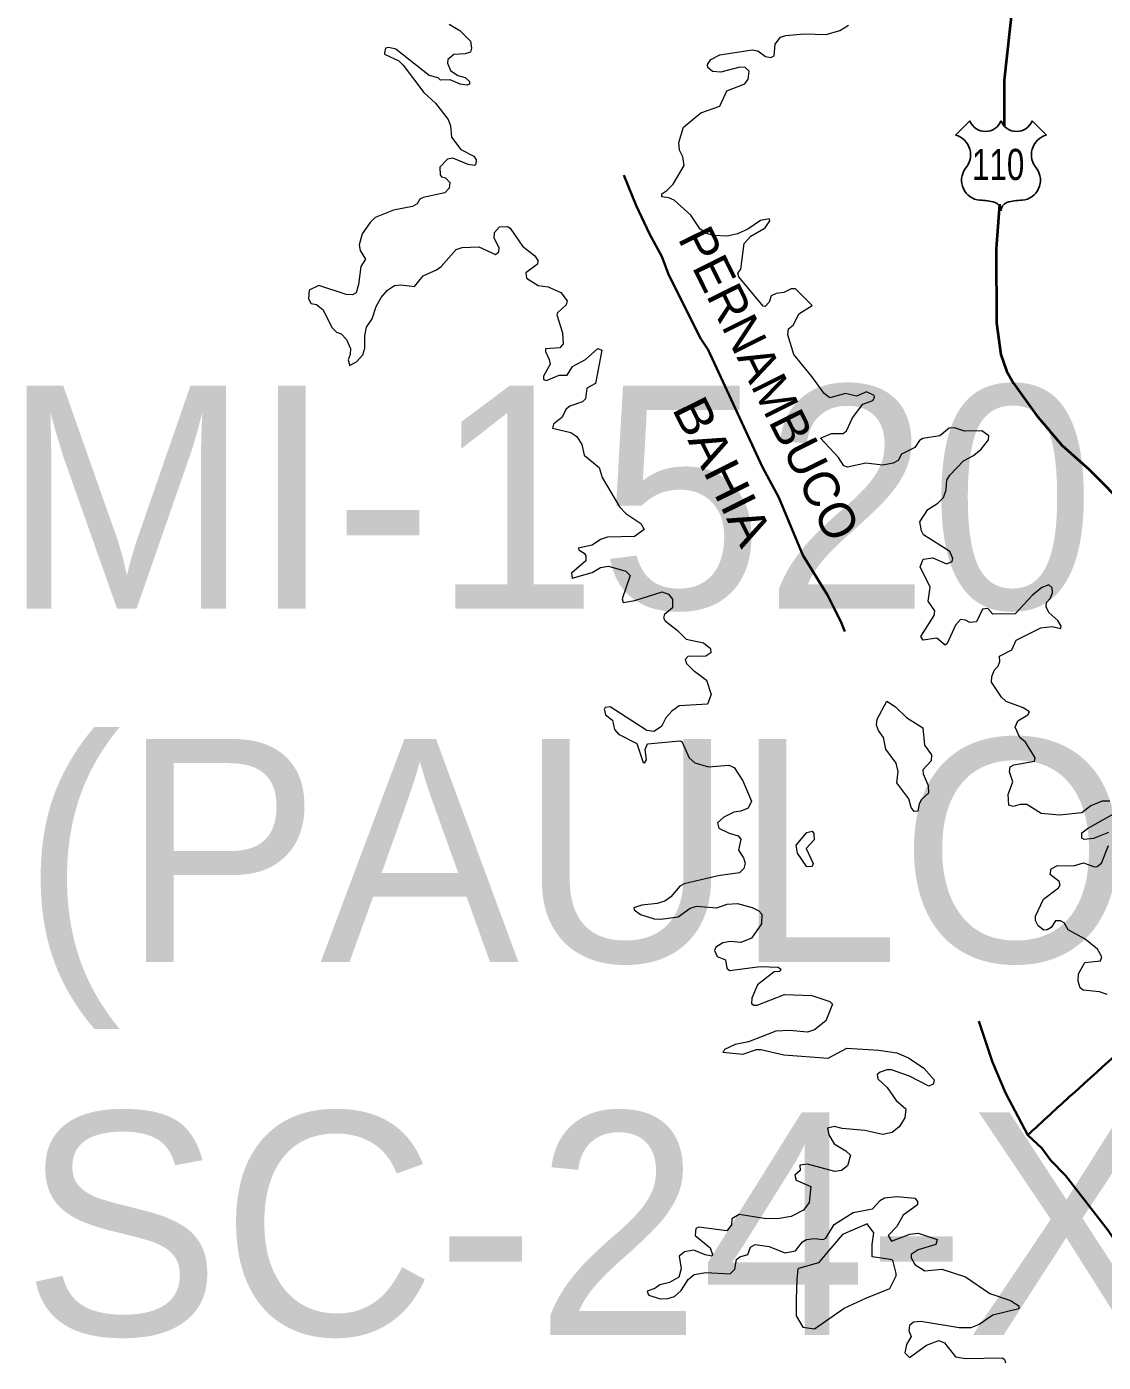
# Model space of a CAD drawing. Extents: x 553962 to 842807, y 8883888 to 9032388.
# Drawn here: x 578161 to 580576, y 8913256 to 8916252 of the extents above; entities that cross this region are included whole.
import ezdxf
from ezdxf.enums import TextEntityAlignment as Align

# ---------------------------------------------------------------- set-up
doc = ezdxf.new("R2010")
doc.units = 0
doc.header["$LTSCALE"] = 200
doc.linetypes.add('LONG_DASH_SHORT_DASH', pattern=[9.9, 6, -1.2, 1.5, -1.2])
doc.layers.add('6', color=7, linetype='Continuous', lineweight=13)

msp = doc.modelspace()

# ---------------------------------------------------------------- linework, layer by layer
at = {"layer": '6', "lineweight": 25}
for p, q in [((580244.9, 8916008.7), (580276.8, 8916040.7)), ((580416.7, 8916040.7), (580448.7, 8916008.7))]:
    msp.add_line(p, q, dxfattribs=at)
at = {"layer": '6', "lineweight": 40}
for points in [[(579213.9, 8917803.6), (579228.4, 8917763.4), (579242.2, 8917742.7), (579298.8, 8917690.5), (579364.6, 8917617.7), (579396.1, 8917591.3), (579545.7, 8917448.6), (579623.5, 8917387.3), (579718.5, 8917299.9), (579761.2, 8917250.1), (579934.8, 8917073.4), (579974.1, 8917041), (580094.4, 8916919), (580138.8, 8916860.8), (580185.2, 8916812.2), (580237.9, 8916747.8), (580356.4, 8916554.1), (580378.4, 8916492), (580386.2, 8916445.1), (580380.2, 8916408), (580372.4, 8916302.5), (580354.2, 8916132.1), (580354.2, 8916028.7)], [(580343.7, 8915853.7), (580336.1, 8915753.4), (580336.5, 8915587.3), (580346.4, 8915516.3), (580359, 8915480.1), (580374.6, 8915452.4), (580426, 8915381.5), (580483.5, 8915313.2), (580544.8, 8915258.9), (580632.4, 8915170.4)]]:
    msp.add_lwpolyline(points, dxfattribs=at)
at = {"layer": '6'}
for points in [[(579108.9, 8916257.3), (579132.3, 8916243.2), (579156.4, 8916219.1), (579159, 8916203.8), (579156.4, 8916194.4), (579144.6, 8916190.6), (579119, 8916189.3), (579105.6, 8916178.4), (579104.6, 8916169.8), (579111.2, 8916153.5), (579128.1, 8916142.5), (579144.1, 8916137.9), (579154.2, 8916129.1), (579153.9, 8916123.1), (579148.8, 8916120.9), (579133.4, 8916123.1), (579110.6, 8916132.8), (579089.3, 8916132), (579083.8, 8916136.7), (579063.8, 8916142.2), (578989, 8916201.7), (578972.9, 8916205.2), (578965.6, 8916203.3), (578963.8, 8916193.1)], [(579827, 8915819.2), (579826.3, 8915820.9), (579806.9, 8915817.1), (579778.4, 8915798), (579755.5, 8915787), (579732.5, 8915781.9), (579702, 8915783.2), (579689.3, 8915787), (579671.8, 8915797.6), (579650.6, 8915829.1), (579613.6, 8915863), (579601.7, 8915868.1), (579586, 8915869.9), (579586, 8915876.6), (579597.1, 8915884.3), (579611.5, 8915898.7), (579635.7, 8915940.4), (579632.8, 8915960), (579625.5, 8915975.2), (579623.8, 8915992.2), (579634.5, 8916026.2), (579673, 8916058.4), (579715.6, 8916073.8), (579731.3, 8916108.2), (579772.1, 8916123.5), (579779.7, 8916134.4), (579781.8, 8916151.9), (579772.9, 8916160), (579760.6, 8916160.9), (579718.1, 8916149.8), (579699.4, 8916151.6), (579689.2, 8916160), (579688, 8916167.1), (579696, 8916177.8), (579715.7, 8916188.6), (579788.6, 8916199.5), (579801.3, 8916197.8), (579818.4, 8916184.7), (579830.3, 8916182.6), (579837.5, 8916186.4), (579840.1, 8916212.3), (579852, 8916228), (579863.6, 8916232.3), (579905.1, 8916236.1), (579954.3, 8916233.9), (579985, 8916242.9), (580004.9, 8916254.8)], [(578963.8, 8916193.1), (578963.2, 8916189.9), (578995.4, 8916174.9), (579005.6, 8916165.6), (579051.5, 8916104), (579078.2, 8916080.6), (579106.3, 8916043.6), (579111.4, 8916029.6), (579114, 8916004.1), (579134.4, 8915976.5), (579163.8, 8915961.6), (579168.8, 8915953.1), (579168.3, 8915943.7), (579165.3, 8915940.8), (579151.4, 8915942.5), (579116.9, 8915956.9), (579104.6, 8915954.4), (579087.6, 8915936.9), (579088.1, 8915919.4), (579091, 8915915.3), (579100.5, 8915912.6), (579110.1, 8915902.1), (579108.9, 8915889.4), (579108.9, 8915889.4), (579099.1, 8915878.8), (579050.3, 8915869), (579042.6, 8915864.7), (579036.6, 8915854.1), (579026.5, 8915848.6), (578984, 8915840.1), (578942.8, 8915823.6), (578931.3, 8915812.9), (578913.5, 8915787.4), (578906.3, 8915762.8), (578908.8, 8915749.6), (578920.7, 8915730.2), (578910.1, 8915714.3), (578905.4, 8915673.6), (578899.8, 8915654.9), (578891.3, 8915650.6), (578877.8, 8915651.1), (578816.4, 8915671), (578794.2, 8915660.6)], [(578884.8, 8915493.7), (578885.1, 8915492.2), (578900.5, 8915499.9), (578915, 8915515.8), (578919.4, 8915530.8), (578919, 8915558.8), (578922.8, 8915577.5), (578935.5, 8915596.2), (578944.9, 8915624.3), (578956.3, 8915644.6), (578970.4, 8915660.8), (578985.6, 8915671), (579000.1, 8915672.7), (579030.7, 8915669.3), (579050.3, 8915692.7), (579080.5, 8915706.3), (579090.6, 8915713.9), (579124.6, 8915752.1), (579137.7, 8915756.8), (579175.2, 8915757.7), (579212.6, 8915741.2), (579219.7, 8915747), (579221, 8915756.1), (579209.6, 8915777.2), (579210, 8915789.9), (579221.2, 8915802.8), (579239.2, 8915804), (579245.7, 8915800.2), (579272.9, 8915759.8), (579300.9, 8915737.7), (579307.3, 8915727.1), (579306.8, 8915719.5), (579280.5, 8915699.9), (579281.8, 8915688), (579308.6, 8915671), (579330.7, 8915668), (579358.8, 8915655.6), (579373.5, 8915637), (579371.4, 8915628.1), (579351.5, 8915609.8), (579350.2, 8915605.2), (579362.9, 8915564.8), (579364.2, 8915540.6), (579356.9, 8915531.6), (579325, 8915529.4), (579324.7, 8915523.2), (579333.3, 8915505.4), (579334.9, 8915495.1), (579320.1, 8915467.9), (579320.5, 8915460.3), (579327.3, 8915458.6), (579355.3, 8915470.5), (579373.6, 8915470.5), (579385.1, 8915489.7), (579414.3, 8915505.3), (579442.3, 8915530.3), (579450.8, 8915526.1), (579436.8, 8915451.4), (579417.3, 8915441.1), (579414.3, 8915417.4), (579407.7, 8915410.3), (579379.6, 8915400.8), (579371.1, 8915394), (579361.2, 8915375.3), (579342.8, 8915360.6), (579340.4, 8915351.5), (579381.5, 8915341.8), (579394.8, 8915332.4), (579405.9, 8915314.9), (579411.8, 8915291.1), (579445.3, 8915262.8), (579445.3, 8915262.8), (579452.2, 8915240.7), (579490.9, 8915175.1), (579504.9, 8915159.9), (579538.8, 8915137.8), (579546.4, 8915124.3), (579524.3, 8915108.1), (579464, 8915106.8), (579448.3, 8915101.7), (579429.2, 8915089), (579398.2, 8915082.2), (579399.9, 8915077.5), (579411.4, 8915071.1), (579415.2, 8915065.2), (579415.2, 8915053.8), (579383.3, 8915026.2), (579384.2, 8915014.9)], [(579921.2, 8915628.2), (579885.3, 8915664.2), (579876.2, 8915663.8), (579859.2, 8915655.3), (579842.2, 8915653.6), (579830.8, 8915648.5), (579826.8, 8915634.3), (579817.6, 8915624.4), (579813.3, 8915625.1), (579758.5, 8915690.5), (579756.4, 8915699.1), (579762.7, 8915707.9), (579770.8, 8915765.3), (579785.7, 8915781.9), (579817.5, 8915801), (579828.2, 8915816.6), (579827, 8915819.2)], [(578794.2, 8915660.6), (578793.2, 8915641.7), (578798.1, 8915631.8)], [(578798.1, 8915631.8), (578798.6, 8915630.9), (578810.7, 8915628.9), (578825.5, 8915617.1), (578845.1, 8915577.1), (578856.1, 8915567), (578865.9, 8915563), (578878.2, 8915550.3), (578887.1, 8915529.8), (578886.5, 8915516.3), (578882.2, 8915504.7), (578884.8, 8915493.7)], [(580319.7, 8915333.8), (580319.7, 8915334.1), (580303.4, 8915345.2), (580265, 8915344.8), (580242.4, 8915351.9), (580230.5, 8915351.1), (580209.3, 8915334.1), (580171.4, 8915328.2), (580163.5, 8915323.6), (580153.6, 8915308.2), (580123.4, 8915293.3), (580116.2, 8915278.5), (580104.8, 8915272.5), (580081.8, 8915268.7), (580043.5, 8915272.5), (580002, 8915263.6), (579994.3, 8915267), (579994.3, 8915267), (579982.4, 8915285.2), (579941.6, 8915328.6), (579966.2, 8915339.6), (579992.4, 8915339.6), (580000.2, 8915345.2), (580013.4, 8915374.5), (580036.8, 8915405.1), (580058.9, 8915413.2), (580063.1, 8915419.8), (580062.2, 8915424.6), (580045.2, 8915432.7), (580022.3, 8915423.4), (579998.1, 8915429.3), (579962.9, 8915419.5), (579949.7, 8915429.2), (579922.5, 8915467.5), (579881.7, 8915516.3), (579868.5, 8915560.6), (579869.8, 8915574.1), (579880.9, 8915582.8), (579893.2, 8915607.7), (579922.7, 8915626.6), (579921.2, 8915628.2)], [(580480.8, 8914902.8), (580482.1, 8914907.6), (580474.3, 8914920.3), (580454.4, 8914937.7), (580448, 8914950.4), (580448.9, 8914960.2), (580457.3, 8914969.6), (580462.4, 8914982.3), (580461.6, 8914992.9), (580454.3, 8914999.7), (580438.2, 8914993.8), (580417, 8914976.4), (580378.8, 8914935.2), (580328.7, 8914933.9), (580317.1, 8914946.6), (580305.5, 8914945.8), (580292, 8914916.9), (580276.5, 8914915.2), (580267, 8914921.1), (580255.9, 8914922.4), (580244.5, 8914909.3), (580225.8, 8914868.5), (580221.2, 8914864.7), (580202.9, 8914880.3), (580172.3, 8914875.7), (580167.2, 8914884.2), (580196.5, 8914930.9), (580198.2, 8914941.9), (580183.3, 8914963.2), (580188, 8914995), (580165.1, 8915040.5), (580171.9, 8915057.9), (580193.5, 8915060.9), (580224.5, 8915046.9), (580236.8, 8915052.4), (580238.5, 8915059.3), (580231.8, 8915074.9), (580173.1, 8915112.3), (580168, 8915121.3), (580164.7, 8915141.3), (580182.9, 8915168.8), (580205, 8915183.3), (580217.7, 8915195.6), (580223.7, 8915213), (580225.4, 8915235.1), (580231.8, 8915246.2), (580262.3, 8915278.4), (580284.9, 8915290), (580302.2, 8915303.9), (580318.7, 8915324.9), (580319.7, 8915333.8)], [(579384.2, 8915014.9), (579384.2, 8915014.7), (579429.2, 8915027.4), (579448, 8915038.8), (579465.7, 8915042.2), (579504.8, 8915030.8), (579515, 8915020.6), (579496.4, 8914968.3), (579498.8, 8914960.3), (579525.3, 8914964.9), (579586.4, 8914984), (579600.8, 8914979.4), (579609.8, 8914967.5), (579609.3, 8914948.3), (579591.5, 8914933.5), (579589.8, 8914925.9), (579593.2, 8914919.1), (579620.8, 8914897.8), (579640, 8914878.3), (579679.4, 8914870.2), (579695.2, 8914857.4), (579696, 8914847.2), (579684.5, 8914839.8), (579644.2, 8914839.6), (579637.8, 8914832.4), (579640.8, 8914823.8), (579655.7, 8914808.6), (579686.2, 8914786.1), (579696.4, 8914754.2), (579687.9, 8914732.1), (579624.7, 8914728.3), (579608.5, 8914716.8), (579594.5, 8914701.5), (579585.3, 8914682.6), (579567.7, 8914670.9), (579552.4, 8914673.1), (579469.6, 8914726.1), (579458.5, 8914724.6), (579456.6, 8914720.7), (579456.9, 8914719)], [(580590.8, 8914515), (580573.8, 8914515), (580573.8, 8914515), (580548.3, 8914504.4), (580528.2, 8914488.7), (580477.7, 8914483.1), (580436.9, 8914487.4), (580404.6, 8914507.3), (580389.5, 8914507.4), (580374, 8914502.7), (580364.3, 8914505.7), (580363, 8914529.7), (580373.2, 8914557.9), (580365.6, 8914580.8), (580367.3, 8914591.5), (580375.8, 8914596.1), (580421.7, 8914604.4), (580423.3, 8914611.9), (580401.7, 8914647.5), (580388.8, 8914657.5), (580378.8, 8914681.1), (580384.7, 8914695.1), (580406.8, 8914708.7), (580410.6, 8914715.5), (580396.2, 8914724.4), (580358.4, 8914738.5), (580348.2, 8914748.2), (580325.2, 8914781.9), (580326.1, 8914794.1), (580332, 8914809.3), (580340.1, 8914817.9), (580343.9, 8914827.7), (580343.5, 8914840), (580371.1, 8914854), (580380.9, 8914876.1), (580436.1, 8914903.3), (580461.9, 8914906.3), (580480.7, 8914902.3), (580480.8, 8914902.8)], [(579456.9, 8914719), (579459, 8914708.8), (579475.1, 8914696.4), (579479.3, 8914675.2), (579488.7, 8914665.4), (579529.9, 8914643.8), (579544.2, 8914601.2), (579547.1, 8914600.8), (579547.5, 8914601.5)], [(579547.5, 8914601.5), (579551.1, 8914607.2), (579548.6, 8914631), (579553.2, 8914643.3), (579626.4, 8914650.5), (579630.6, 8914648.3), (579647.1, 8914611.8), (579659.5, 8914600.8), (579690.1, 8914591.9), (579736, 8914595.7), (579747.8, 8914590.2), (579767.8, 8914560.4), (579786.9, 8914514.6), (579779.7, 8914499.3), (579763.1, 8914492.1), (579747.4, 8914490.3), (579724.5, 8914479.3), (579710.9, 8914466.1), (579714, 8914454.6), (579736.8, 8914443.2), (579757.2, 8914437.2), (579763.1, 8914429.6), (579758.1, 8914405), (579769.1, 8914387.9), (579772.9, 8914375.7), (579769.6, 8914363.8), (579760.2, 8914354.4), (579712.2, 8914347.2), (579635.7, 8914329.3), (579625.9, 8914324.2), (579606, 8914300.4), (579592.3, 8914290.3), (579575.4, 8914285.2), (579540.9, 8914281.3), (579523, 8914275.4), (579524, 8914271.2)], [(580588.1, 8914444.4), (580554.2, 8914431.3), (580533.4, 8914428.8), (580527.9, 8914432.2), (580527.9, 8914443.6), (580540.9, 8914453.7), (580619.1, 8914497.9)], [(580584.8, 8914081.2), (580567.7, 8914087.2), (580531.3, 8914090.6), (580524.1, 8914096.1), (580520.2, 8914111), (580520.7, 8914127.9), (580534.8, 8914153.1), (580569.9, 8914156.4), (580573.3, 8914165.8), (580563.1, 8914183.2), (580535.5, 8914205.3), (580497.3, 8914226.1), (580488.8, 8914241.8), (580480.3, 8914246.1), (580468.9, 8914246.1), (580459, 8914231.2), (580450.6, 8914226.1), (580442.9, 8914225.7), (580430.5, 8914235.1), (580424.2, 8914246.9), (580424.2, 8914256.7), (580442.1, 8914295.3), (580476, 8914320.8), (580479.4, 8914326.4), (580476.9, 8914334.8), (580457.4, 8914350.6), (580459.1, 8914363.3), (580473.4, 8914370.5), (580509.2, 8914370.1), (580532.1, 8914376.9), (580556.4, 8914367.7), (580562.6, 8914368), (580572.5, 8914376.1), (580587.8, 8914415.1)], [(579524, 8914271.2), (579538, 8914260.5), (579568.6, 8914250.8), (579583.8, 8914249.9), (579622.1, 8914255.4), (579649.3, 8914274.9), (579649.3, 8914274.9), (579663.7, 8914279.6), (579709.5, 8914275.8), (579732.5, 8914283.9), (579755.6, 8914285.6), (579788.6, 8914276.2), (579803.5, 8914268.6), (579809.9, 8914261.2), (579809, 8914240.1), (579786.8, 8914207.3), (579763.1, 8914198.1), (579739.3, 8914199.8), (579722.4, 8914196.8), (579707.1, 8914187.5), (579704.1, 8914179.8), (579710.1, 8914166.6), (579728.3, 8914159.3), (579731.7, 8914140.3), (579737.7, 8914134.8), (579806.4, 8914143.7), (579847.1, 8914142.4), (579852.8, 8914138.1), (579850.7, 8914132.7), (579837.9, 8914131.8), (579800.6, 8914102.6), (579787.4, 8914073.1), (579786.6, 8914060.8), (579792, 8914057), (579799.7, 8914057), (579860.9, 8914081.2), (579922, 8914079.1), (579962.7, 8914065.2), (579968.3, 8914059.6), (579953.5, 8914022.2), (579928.5, 8914002.2), (579912.6, 8913997.1), (579871.9, 8914000.5), (579841.4, 8913998.8), (579780.1, 8913975.4), (579750.5, 8913969.1), (579726.7, 8913957.8), (579723.8, 8913953.4)], [(579723.8, 8913953.4), (579722.9, 8913952), (579767.4, 8913947.8), (579798, 8913958), (579808.2, 8913958), (579859.2, 8913945.7), (579959.3, 8913938.5), (580001.1, 8913961), (580072.5, 8913956.7), (580113.2, 8913950.4), (580139.4, 8913939), (580173.6, 8913916), (580196.5, 8913890), (580194.3, 8913879.9), (580184.6, 8913876), (580141.3, 8913898.1), (580100.9, 8913912), (580090.3, 8913912.6), (580075.4, 8913907.4), (580069.1, 8913901.9), (580070.3, 8913892.2), (580091.6, 8913873), (580111.5, 8913843.3), (580133.2, 8913824.6), (580130.7, 8913804.3), (580118.3, 8913784.7), (580102.2, 8913771.9), (580081.8, 8913767.3), (580041, 8913776.2), (579990.5, 8913780.4), (579973.4, 8913785.5), (579957.3, 8913781.7), (579960.3, 8913766.8), (579972.2, 8913746.4), (579998.5, 8913730.7), (580008.7, 8913721), (580002.3, 8913696.8), (579989.2, 8913686.2), (579973.9, 8913684), (579912.7, 8913701), (579895.3, 8913698.4), (579896.1, 8913686.5), (579883.8, 8913676.2), (579887.2, 8913664.9), (579919.9, 8913650.4), (579916.5, 8913614.7), (579903.8, 8913597.3), (579876.2, 8913583.3), (579845.6, 8913578.2), (579815, 8913578.6), (579759, 8913588), (579742.8, 8913578.2), (579741.9, 8913564.6), (579731.7, 8913551.5), (579669.1, 8913559.1), (579662.3, 8913556.7), (579661.5, 8913549.8)], [(579556.2, 8913406.6), (579582.1, 8913398.9), (579599.2, 8913399.3), (579614.4, 8913403.6), (579628.9, 8913417.2), (579645.1, 8913442.3), (579658.6, 8913453.3), (579684.2, 8913458), (579739, 8913454.6), (579749.5, 8913465.6), (579753.4, 8913487.3), (579760.6, 8913493.2), (579778.4, 8913498.3), (579784.8, 8913514.8), (579795.4, 8913520.4), (579826.9, 8913516.2), (579861.7, 8913502.2), (579885.9, 8913506.4), (579901.7, 8913526.4), (579910.1, 8913531.9), (579928.3, 8913534), (579947.4, 8913531.9), (579953.8, 8913534.4), (579972.6, 8913565.4), (580014.7, 8913592.2), (580058.4, 8913600.7), (580076.3, 8913620.3), (580085.2, 8913625.4), (580113.2, 8913628.3), (580153.6, 8913624.5), (580159.5, 8913617.3), (580159.5, 8913609.3), (580127.2, 8913586.7), (580112.8, 8913561.2), (580093.7, 8913540.8), (580100.9, 8913528.1), (580142.1, 8913543.4), (580160.8, 8913546.3), (580203.3, 8913531.9), (580200.7, 8913520.8), (580160.8, 8913508.5), (580145.1, 8913497.9), (580145.1, 8913490.7), (580153.2, 8913475.8), (580176.1, 8913461.8), (580214, 8913465.6), (580267, 8913448.2), (580321.4, 8913410.4), (580368.1, 8913394.7), (580386.8, 8913382.7), (580386.8, 8913376.4), (580328.2, 8913361.9), (580297.7, 8913341.2), (580278.9, 8913333.9), (580252.6, 8913333.5), (580166.7, 8913347.9), (580150.2, 8913346.2), (580141.3, 8913339), (580139.9, 8913327.1), (580145.1, 8913314.4), (580134.9, 8913296.1), (580131.1, 8913277.9), (580141.2, 8913266.8), (580179.5, 8913294.8), (580207.5, 8913305.4), (580219.8, 8913300.3), (580245, 8913268.5), (580267, 8913265.1), (580349.8, 8913266.3), (580354.9, 8913262.5), (580357.1, 8913255.3)], [(579661.5, 8913549.8), (579660.3, 8913540.8), (579694.1, 8913512.8), (579699.4, 8913498.4), (579698.1, 8913494.5), (579682.9, 8913497.1), (579682.9, 8913497.1), (579657.7, 8913507.7), (579636.5, 8913504.2), (579624.7, 8913494.5), (579628.9, 8913466.2), (579624.2, 8913447), (579602.7, 8913435.1), (579580.9, 8913429.9), (579570.2, 8913422), (579553, 8913415.7), (579555.4, 8913408.9), (579556.2, 8913406.6)]]:
    msp.add_lwpolyline(points, dxfattribs=at)
at = {"layer": '6', "linetype": 'LONG_DASH_SHORT_DASH', "lineweight": 35}
for points in [[(579500.5, 8915918.8), (579528, 8915851.1), (579557.9, 8915787.1), (579585.9, 8915736.1), (579601.5, 8915694.6), (579673.2, 8915551.9), (579689.7, 8915526.8), (579811.6, 8915263.9), (579848.4, 8915195.6), (579902.4, 8915066.8), (579956.9, 8914978.6), (579987.7, 8914917.9), (579996, 8914895.7)], [(580296.8, 8914021.7), (580327.5, 8913929.6), (580356.8, 8913860.5), (580407, 8913765.4), (580438.5, 8913736.4), (580458.5, 8913709.2), (580491.3, 8913675.5), (580586.9, 8913551.8), (580660.3, 8913442.9), (580699.2, 8913393.6), (580737.3, 8913359.6), (580811.7, 8913316.2), (580854, 8913279.9), (580932.2, 8913223.8)]]:
    msp.add_lwpolyline(points, dxfattribs=at)
at = {"layer": '6'}
for points in [[(580113.2, 8914556.3), (580115.8, 8914581.7), (580111.5, 8914600.4), (580088.1, 8914631.1), (580083.1, 8914657.3), (580071.6, 8914673.5), (580067.3, 8914685.3), (580069.2, 8914698.4), (580090.8, 8914738.9), (580110.2, 8914726.2), (580134.9, 8914702.8), (580171.4, 8914679), (580175.2, 8914640.4), (580190.5, 8914618.6), (580189.7, 8914605), (580171.4, 8914585.1), (580171.9, 8914575.8), (580183.3, 8914550.3), (580184.2, 8914532.8), (580168.4, 8914518.3), (580162.9, 8914508.6), (580160, 8914492.1), (580152.2, 8914491.3), (580145.5, 8914501), (580140, 8914519.7)], [(579909.3, 8914408.7), (579925.4, 8914374.8), (579922.9, 8914368.4), (579911, 8914367.2), (579889.8, 8914398.1), (579886.8, 8914416), (579911.3, 8914444.8), (579923.3, 8914447.4), (579926.7, 8914442.4), (579927.6, 8914428)], [(579890.8, 8913465), (579889, 8913442.7), (579887.1, 8913398.1), (579887.1, 8913360.9), (579902, 8913334.9), (579928, 8913331.2), (579994.8, 8913377.7), (580043.1, 8913399.9), (580097, 8913422.2), (580111.8, 8913450.1), (580111.8, 8913455.7), (580104.4, 8913485.4), (580098.8, 8913487.3), (580058, 8913492.8), (580058, 8913520.7), (580061.7, 8913546.7), (580046.8, 8913567.1), (579991.1, 8913543), (579955.8, 8913502.1), (579937.3, 8913479.8), (579892.7, 8913466.8)]]:
    msp.add_lwpolyline(points, close=True, dxfattribs=at)
at = {"layer": '6', "lineweight": 25}
for centre, radius, start, end in [((580311.8, 8916054.1), 37.4, 200.9593, 339.0407), ((580381.7, 8916054.1), 37.4, 200.9593, 339.0407), ((580232.4, 8915964.3), 46.1, 317.5721, 74.3689), ((580461.1, 8915964.3), 46.1, 105.6277, 222.4279), ((580303.1, 8915907.3), 44.9, 144.7373, 264.6578), ((580390.4, 8915907.3), 44.9, 275.3422, 35.2627), ((580298.8, 8915744.6), 118, 72.8937, 89.9006), ((580327.9, 8915839.3), 18.9, 357.6934, 72.9296), ((580365.7, 8915839.3), 18.9, 107.0704, 182.3065), ((580394.8, 8915744.6), 118, 90.0994, 107.1063)]:
    msp.add_arc(centre, radius, start, end, dxfattribs=at)
at = {"layer": '6', "linetype": 'LONG_DASH_SHORT_DASH', "lineweight": 35}
msp.add_spline([(580405.8, 8913765.1), (580507.1, 8913857.9), (580714.6, 8914060.4), (580822.6, 8914192), (580952.6, 8914306.7), (581077.4, 8914416.4), (581210.8, 8914483.9), (581355.9, 8914509.2), (581407.7, 8914506.8)], degree=3, dxfattribs=at)

# ---------------------------------------------------------------- texts
at = {"layer": '6', "width": 0.75}
msp.add_text('110', height=70, dxfattribs=at).set_placement((580340.4, 8915907.8), align=Align.CENTER)
at = {"layer": '6'}
msp.add_text('PERNAMBUCO', height=80, rotation=296.367, dxfattribs=at).set_placement((579791, 8915433.4), align=Align.CENTER)
for s, p in [('MI-1520', (578105.8, 8914946.5)), ('(PAULO AFONSO)', (578150.5, 8914154.4)), ('SC-24-X-C-II', (578150.5, 8913317.3))]:
    msp.add_text(s, height=500, dxfattribs=at).set_placement(p)
at = {"layer": '6', "width": 1.1}
msp.add_text('BAHIA', height=80, rotation=296.367, dxfattribs=at).set_placement((579686.1, 8915236.7), align=Align.CENTER)

doc.saveas('drawing.dxf')
